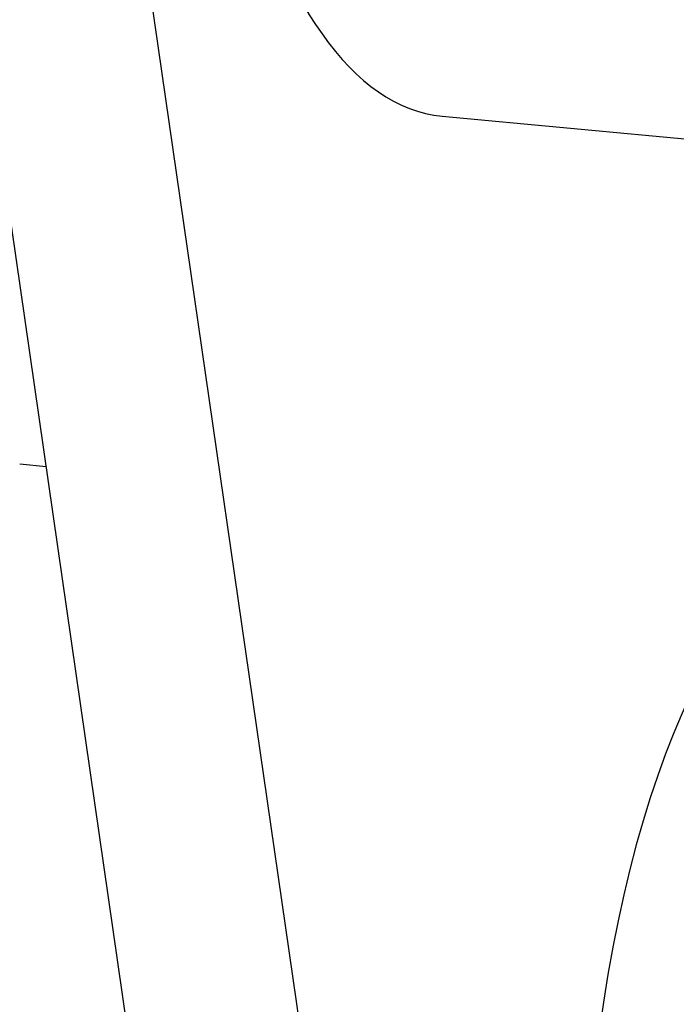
# Model space of a CAD drawing. Header units: inches. Extents: x 36 to 1719, y -84 to 1122.
# Tile 464 of 558: x 637.617 to 638.486, y 808.369 to 809.671. Entities that reach past the tile are written whole.
import ezdxf

# ---------------------------------------------------------------- set-up
doc = ezdxf.new("R2010")
doc.units = ezdxf.units.IN
doc.header["$LTSCALE"] = 48
doc.header["$MEASUREMENT"] = 0
doc.layers.add('Dimension (ANSI)', color=7, linetype='Continuous', lineweight=25)
doc.layers.add('Visible (ANSI)', color=7, linetype='Continuous', lineweight=30)
doc.styles.add('Note Text (ANSI)', font='tahoma.ttf')
doc.dimstyles.new('Architectural (ANSI)', dxfattribs={"dimscale": 48, "dimtxt": 0.125, "dimasz": 0.098425, "dimexe": 0.125, "dimexo": 0.0625, "dimgap": 0.031496, "dimtad": 0, "dimtih": 1, "dimtoh": 1, "dimdec": 4, "dimrnd": 1e-08, "dimzin": 3, "dimdsep": 46, "dimlunit": 4, "dimtxsty": 'Note Text (ANSI)', "dimcen": 0.09, "dimdle": 0.393701, "dimclrd": 256, "dimclre": 256, "dimclrt": 256, "dimadec": 0, "dimazin": 3, "dimtfac": 0.96, "dimtofl": 0, "dimtmove": 0, "dimatfit": 3, "dimfxl": 1, "dimfrac": 2, "dimtolj": 1, "dimtzin": 12, "dimlwd": -1, "dimlwe": -1, "dimarcsym": 0})

# ---------------------------------------------------------------- blocks, each defined once
blk = doc.blocks.new('*D22')
at = {"layer": 'Defpoints', "color": 0, "transparency": 16777216}
for p in [(690.0142, 1004.0529), (597.7408, 757.4914), (727.9177, 757.4914)]:
    blk.add_point(p, dxfattribs=at)
at = {"layer": 'Dimension (ANSI)', "transparency": 16777216}
for p, q in [((687.0142, 1004.0529), (591.7408, 1004.0529)), ((597.7408, 999.3285), (597.7408, 903.5717)), ((597.7408, 762.2158), (597.7408, 892.9726)), ((724.9177, 757.4914), (591.7408, 757.4914))]:
    blk.add_line(p, q, dxfattribs=at)
for points in [[(596.9534, 999.3285), (598.5282, 999.3285), (597.7408, 1004.0529)], [(596.9534, 762.2158), (598.5282, 762.2158), (597.7408, 757.4914)]]:
    blk.add_solid(points, dxfattribs=at)
at = {"layer": 'Dimension (ANSI)', "transparency": 16777216, "insert": (577.7824, 902.0599), "char_height": 6, "attachment_point": 1, "style": 'Note Text (ANSI)'}
blk.add_mtext('\\A1;20\'-6 9/16"', dxfattribs=at)

msp = doc.modelspace()

# ---------------------------------------------------------------- linework, layer by layer
at = {"layer": 'Visible (ANSI)'}
for p, q in [((637.98512, 806.78258), (637.52459, 809.96451)), ((638.21689, 806.76083), (637.75636, 809.94276)), ((638.17663, 809.54341), (639.01999, 809.46428)), ((637.65261, 809.07993), (637.61745, 809.08323))]:
    msp.add_line(p, q, dxfattribs=at)
for centre, major_axis in [((638.28757, 810.72572), (-0.11093, -1.18231)), ((638.64831, 808.23321), (-0.07006, -0.74672))]:
    msp.add_ellipse(centre, major_axis=major_axis, ratio=0.3645925, start_param=3.1415927, end_param=6.2831853, dxfattribs=at)

# ---------------------------------------------------------------- dimensions: what is measured, and where the dimension line sits
at = {"layer": 'Dimension (ANSI)'}
dim = msp.add_linear_dim(base=(597.7408, 757.4914), p1=(690.01418, 1004.0529), p2=(727.91768, 757.4914), angle=270, dimstyle='Architectural (ANSI)', override={"dimgap": 0.031496, "dimdec": 4, "dimlfac": 1, "dimtol": 0, "dimlim": 0, "dimtp": 0, "dimtm": 0, "dimtdec": 2, "dimatfit": 1}, dxfattribs=at)
dim.commit()
dim.dimension.update_dxf_attribs({"geometry": '*D22', "text_midpoint": (597.7408, 898.27215), "dimtype": 160})

doc.saveas('drawing.dxf')
